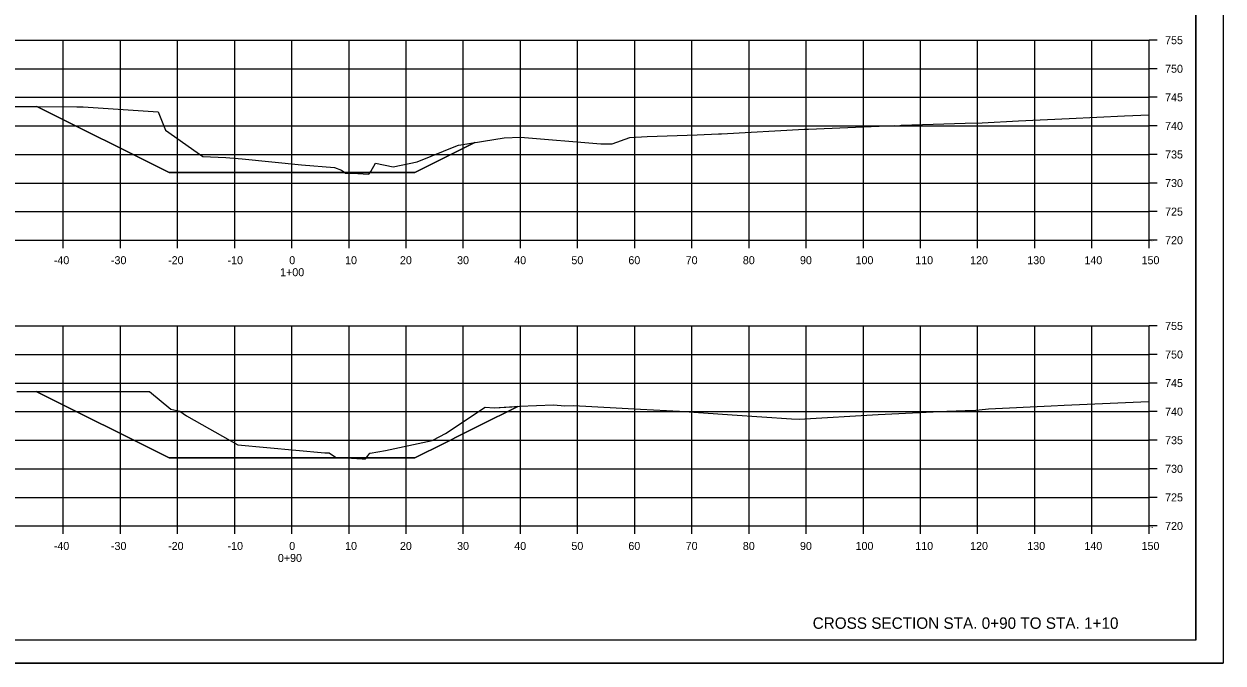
# Model space of a CAD drawing. Extents: x 1354696 to 1366163, y 660729 to 670380.
# Drawn here: x 1363502.8 to 1363712.6, y 669740.5 to 669852.3 of the extents above; entities that cross this region are included whole.
import ezdxf

# ---------------------------------------------------------------- set-up
doc = ezdxf.new("R2010")
doc.units = 0
for name, color, linetype in [('NO PLOT CELL', 7, 'Continuous'), ('R_Axis', 7, 'Continuous'), ('R_Axis Annot', 7, 'Continuous'), ('R_Border', 7, 'Continuous'), ('R_Draft', 7, 'Continuous'), ('R_Exist Surface', 7, 'Continuous'), ('R_Fin Surface', 7, 'Continuous'), ('R_Grid', 7, 'Continuous'), ('R_No Plot', 7, 'Continuous')]:
    doc.layers.add(name, color=color, linetype=linetype)

msp = doc.modelspace()

# ---------------------------------------------------------------- linework, layer by layer
at = {"layer": 'NO PLOT CELL'}
for points in [[(1363505.07, 669837.84), (1363512.05, 669837.76), (1363513.18, 669837.76), (1363526.26, 669836.93), (1363527.57, 669833.73), (1363534.11, 669829.07), (1363538.14, 669828.95), (1363540.96, 669828.67), (1363551.38, 669827.63), (1363557.16, 669827.16), (1363558.35, 669826.7), (1363558.95, 669826.28), (1363528.18, 669826.28)], [(1363563.37, 669826.28), (1363563.49, 669826.47), (1363564.33, 669827.92), (1363567.38, 669827.27), (1363571.62, 669828.18), (1363578.64, 669831.05), (1363578.83, 669831.09), (1363579.22, 669831.15), (1363581.7, 669831.54), (1363575.63, 669828.51), (1363571.18, 669826.28)], [(1363558.95, 669826.28), (1363559.09, 669826.19), (1363560.21, 669826.16), (1363563.17, 669825.98), (1363563.37, 669826.28)], [(1363504.95, 669787.98), (1363510.23, 669787.97), (1363512.45, 669787.97), (1363517.12, 669787.98), (1363524.78, 669787.95), (1363528.49, 669784.89), (1363530.09, 669784.53), (1363531.22, 669783.74), (1363540.25, 669778.66), (1363555.43, 669777.27), (1363555.66, 669777.23), (1363556.19, 669777.22), (1363557.33, 669776.5), (1363559.45, 669776.36), (1363528.18, 669776.36)], [(1363562.72, 669776.36), (1363562.96, 669776.74), (1363563.32, 669777.17), (1363563.36, 669777.2), (1363566.07, 669777.66), (1363574.22, 669779.42), (1363574.48, 669779.52), (1363576.54, 669780.65), (1363583.5, 669785.23), (1363585.1, 669785.11), (1363589.2, 669785.38), (1363582.38, 669781.96), (1363579.58, 669780.56), (1363576.37, 669778.96), (1363571.18, 669776.36)], [(1363559.45, 669776.36), (1363561.97, 669776.21), (1363562.59, 669776.17), (1363562.72, 669776.36)]]:
    msp.add_lwpolyline(points, close=True, dxfattribs=at)
at = {"layer": 'R_Axis'}
for p, q in [((1363699.68, 669814.45), (1363699.68, 669849.45)), ((1363701.08, 669849.45), (1363699.68, 669849.45)), ((1363701.08, 669844.45), (1363699.68, 669844.45)), ((1363701.08, 669839.45), (1363699.68, 669839.45)), ((1363701.08, 669834.45), (1363699.68, 669834.45)), ((1363701.08, 669829.45), (1363699.68, 669829.45)), ((1363701.08, 669824.45), (1363699.68, 669824.45)), ((1363701.08, 669819.45), (1363699.68, 669819.45)), ((1363399.68, 669814.45), (1363699.68, 669814.45)), ((1363509.68, 669813.05), (1363509.68, 669814.45)), ((1363519.68, 669813.05), (1363519.68, 669814.45)), ((1363529.68, 669813.05), (1363529.68, 669814.45)), ((1363539.68, 669813.05), (1363539.68, 669814.45)), ((1363549.68, 669813.05), (1363549.68, 669814.45)), ((1363559.68, 669813.05), (1363559.68, 669814.45)), ((1363569.68, 669813.05), (1363569.68, 669814.45)), ((1363579.68, 669813.05), (1363579.68, 669814.45)), ((1363589.68, 669813.05), (1363589.68, 669814.45)), ((1363599.68, 669813.05), (1363599.68, 669814.45)), ((1363609.68, 669813.05), (1363609.68, 669814.45)), ((1363619.68, 669813.05), (1363619.68, 669814.45)), ((1363629.68, 669813.05), (1363629.68, 669814.45)), ((1363639.68, 669813.05), (1363639.68, 669814.45)), ((1363649.68, 669813.05), (1363649.68, 669814.45)), ((1363659.68, 669813.05), (1363659.68, 669814.45)), ((1363669.68, 669813.05), (1363669.68, 669814.45)), ((1363679.68, 669813.05), (1363679.68, 669814.45)), ((1363689.68, 669813.05), (1363689.68, 669814.45)), ((1363699.68, 669813.05), (1363699.68, 669814.45)), ((1363701.08, 669814.45), (1363699.68, 669814.45)), ((1363699.68, 669764.45), (1363699.68, 669799.45)), ((1363701.08, 669799.45), (1363699.68, 669799.45)), ((1363701.08, 669794.45), (1363699.68, 669794.45)), ((1363701.08, 669789.45), (1363699.68, 669789.45)), ((1363701.08, 669784.45), (1363699.68, 669784.45)), ((1363701.08, 669779.45), (1363699.68, 669779.45)), ((1363701.08, 669774.45), (1363699.68, 669774.45)), ((1363701.08, 669769.45), (1363699.68, 669769.45)), ((1363399.68, 669764.45), (1363699.68, 669764.45)), ((1363509.68, 669763.05), (1363509.68, 669764.45)), ((1363519.68, 669763.05), (1363519.68, 669764.45)), ((1363529.68, 669763.05), (1363529.68, 669764.45)), ((1363539.68, 669763.05), (1363539.68, 669764.45)), ((1363549.68, 669763.05), (1363549.68, 669764.45)), ((1363559.68, 669763.05), (1363559.68, 669764.45)), ((1363569.68, 669763.05), (1363569.68, 669764.45)), ((1363579.68, 669763.05), (1363579.68, 669764.45)), ((1363589.68, 669763.05), (1363589.68, 669764.45)), ((1363599.68, 669763.05), (1363599.68, 669764.45)), ((1363609.68, 669763.05), (1363609.68, 669764.45)), ((1363619.68, 669763.05), (1363619.68, 669764.45)), ((1363629.68, 669763.05), (1363629.68, 669764.45)), ((1363639.68, 669763.05), (1363639.68, 669764.45)), ((1363649.68, 669763.05), (1363649.68, 669764.45)), ((1363659.68, 669763.05), (1363659.68, 669764.45)), ((1363669.68, 669763.05), (1363669.68, 669764.45)), ((1363679.68, 669763.05), (1363679.68, 669764.45)), ((1363689.68, 669763.05), (1363689.68, 669764.45)), ((1363699.68, 669763.05), (1363699.68, 669764.45)), ((1363701.08, 669764.45), (1363699.68, 669764.45))]:
    msp.add_line(p, q, dxfattribs=at)
at = {"layer": 'R_Border'}
for q in [(1363707.86, 669949.91), (1363391.68, 669744.45)]:
    msp.add_line((1363707.86, 669744.45), q, dxfattribs=at)
at = {"layer": 'R_Exist Surface'}
for points in [[(1363500.9, 669837.86), (1363504.99, 669837.84), (1363512.05, 669837.76), (1363513.18, 669837.76), (1363526.26, 669836.93), (1363527.57, 669833.73), (1363534.11, 669829.07), (1363538.14, 669828.95), (1363540.96, 669828.67), (1363551.38, 669827.63), (1363557.16, 669827.16), (1363558.35, 669826.7), (1363559.09, 669826.19), (1363560.21, 669826.16), (1363563.17, 669825.98), (1363563.49, 669826.47), (1363564.33, 669827.92), (1363567.38, 669827.27), (1363571.62, 669828.18), (1363578.64, 669831.05), (1363578.83, 669831.09), (1363579.22, 669831.15), (1363586.82, 669832.37), (1363589.66, 669832.49), (1363603.72, 669831.32), (1363605.73, 669831.34), (1363608.82, 669832.41), (1363611.82, 669832.6), (1363620.59, 669832.86), (1363624.34, 669833.07), (1363624.87, 669833.07), (1363639.38, 669833.87), (1363639.96, 669833.89), (1363640.08, 669833.9), (1363655.19, 669834.55), (1363655.84, 669834.47), (1363656.31, 669834.57), (1363667.51, 669834.92), (1363670.46, 669835.01), (1363676.83, 669835.31), (1363685.68, 669835.76), (1363695.36, 669836.2), (1363699.68, 669836.39)], [(1363501.54, 669787.98), (1363510.23, 669787.97), (1363512.45, 669787.97), (1363517.12, 669787.98), (1363524.78, 669787.95), (1363528.49, 669784.89), (1363530.09, 669784.53), (1363531.22, 669783.74), (1363540.25, 669778.66), (1363555.43, 669777.27), (1363555.66, 669777.23), (1363556.19, 669777.22), (1363557.33, 669776.5), (1363561.97, 669776.21), (1363562.59, 669776.17), (1363562.96, 669776.74), (1363563.32, 669777.17), (1363563.36, 669777.2), (1363566.07, 669777.66), (1363574.22, 669779.42), (1363574.48, 669779.52), (1363576.54, 669780.65), (1363583.5, 669785.23), (1363585.1, 669785.11), (1363589.53, 669785.4), (1363595.46, 669785.65), (1363597.44, 669785.48), (1363598.93, 669785.5), (1363610.69, 669784.86), (1363617.52, 669784.52), (1363626.74, 669783.89), (1363637.1, 669783.22), (1363638.43, 669783.14), (1363652.29, 669783.96), (1363664.26, 669784.51), (1363667.52, 669784.64), (1363668.83, 669784.64), (1363671.56, 669784.94), (1363682.53, 669785.49), (1363684.81, 669785.6), (1363698.25, 669786.19), (1363699.68, 669786.25)]]:
    msp.add_lwpolyline(points, dxfattribs=at)
at = {"layer": 'R_Fin Surface'}
for points in [[(1363505.07, 669837.84), (1363528.18, 669826.28), (1363571.18, 669826.28), (1363575.63, 669828.51), (1363581.7, 669831.54)], [(1363504.95, 669787.98), (1363528.18, 669776.36), (1363571.18, 669776.36), (1363576.37, 669778.96), (1363579.58, 669780.56), (1363582.38, 669781.96), (1363589.2, 669785.38)]]:
    msp.add_lwpolyline(points, dxfattribs=at)
at = {"layer": 'R_Grid'}
for p, q in [((1363399.68, 669849.45), (1363699.68, 669849.45)), ((1363509.68, 669814.45), (1363509.68, 669849.45)), ((1363519.68, 669814.45), (1363519.68, 669849.45)), ((1363529.68, 669814.45), (1363529.68, 669849.45)), ((1363539.68, 669814.45), (1363539.68, 669849.45)), ((1363549.68, 669814.45), (1363549.68, 669849.45)), ((1363559.68, 669814.45), (1363559.68, 669849.45)), ((1363569.68, 669814.45), (1363569.68, 669849.45)), ((1363579.68, 669814.45), (1363579.68, 669849.45)), ((1363589.68, 669814.45), (1363589.68, 669849.45)), ((1363599.68, 669814.45), (1363599.68, 669849.45)), ((1363609.68, 669814.45), (1363609.68, 669849.45)), ((1363619.68, 669814.45), (1363619.68, 669849.45)), ((1363629.68, 669814.45), (1363629.68, 669849.45)), ((1363639.68, 669814.45), (1363639.68, 669849.45)), ((1363649.68, 669814.45), (1363649.68, 669849.45)), ((1363659.68, 669814.45), (1363659.68, 669849.45)), ((1363669.68, 669814.45), (1363669.68, 669849.45)), ((1363679.68, 669814.45), (1363679.68, 669849.45)), ((1363689.68, 669814.45), (1363689.68, 669849.45)), ((1363699.68, 669814.45), (1363699.68, 669849.45)), ((1363399.68, 669844.45), (1363699.68, 669844.45)), ((1363399.68, 669839.45), (1363699.68, 669839.45)), ((1363399.68, 669834.45), (1363699.68, 669834.45)), ((1363399.68, 669829.45), (1363699.68, 669829.45)), ((1363399.68, 669824.45), (1363699.68, 669824.45)), ((1363399.68, 669819.45), (1363699.68, 669819.45)), ((1363399.68, 669814.45), (1363699.68, 669814.45)), ((1363399.68, 669799.45), (1363699.68, 669799.45)), ((1363509.68, 669764.45), (1363509.68, 669799.45)), ((1363519.68, 669764.45), (1363519.68, 669799.45)), ((1363529.68, 669764.45), (1363529.68, 669799.45)), ((1363539.68, 669764.45), (1363539.68, 669799.45)), ((1363549.68, 669764.45), (1363549.68, 669799.45)), ((1363559.68, 669764.45), (1363559.68, 669799.45)), ((1363569.68, 669764.45), (1363569.68, 669799.45)), ((1363579.68, 669764.45), (1363579.68, 669799.45)), ((1363589.68, 669764.45), (1363589.68, 669799.45)), ((1363599.68, 669764.45), (1363599.68, 669799.45)), ((1363609.68, 669764.45), (1363609.68, 669799.45)), ((1363619.68, 669764.45), (1363619.68, 669799.45)), ((1363629.68, 669764.45), (1363629.68, 669799.45)), ((1363639.68, 669764.45), (1363639.68, 669799.45)), ((1363649.68, 669764.45), (1363649.68, 669799.45)), ((1363659.68, 669764.45), (1363659.68, 669799.45)), ((1363669.68, 669764.45), (1363669.68, 669799.45)), ((1363679.68, 669764.45), (1363679.68, 669799.45)), ((1363689.68, 669764.45), (1363689.68, 669799.45)), ((1363699.68, 669764.45), (1363699.68, 669799.45)), ((1363399.68, 669794.45), (1363699.68, 669794.45)), ((1363399.68, 669789.45), (1363699.68, 669789.45)), ((1363399.68, 669784.45), (1363699.68, 669784.45)), ((1363399.68, 669779.45), (1363699.68, 669779.45)), ((1363399.68, 669774.45), (1363699.68, 669774.45)), ((1363399.68, 669769.45), (1363699.68, 669769.45)), ((1363399.68, 669764.45), (1363699.68, 669764.45))]:
    msp.add_line(p, q, dxfattribs=at)
at = {"layer": 'R_No Plot'}
msp.add_line((1363379.28, 669740.47), (1363712.61, 669740.47), dxfattribs=at)
for points in [[(1363379.27, 669953.81), (1363712.61, 669953.81), (1363712.61, 669740.47), (1363379.27, 669740.47)], [(1363625.6, 669949.91), (1363645.22, 669949.91), (1363645.22, 669940.03), (1363661.33, 669940.03), (1363684.53, 669940.03), (1363684.65, 669911.87), (1363707.86, 669911.87), (1363707.86, 669744.45), (1363391.68, 669744.45), (1363391.68, 669949.91)]]:
    msp.add_lwpolyline(points, close=True, dxfattribs=at)

# ---------------------------------------------------------------- texts
at = {"layer": 'NO PLOT CELL'}
for s, p in [('MO:875.15', (1363549.16, 669814.31)), ('CV:89.84', (1363699.68, 669814.31)), ('FV:0.21', (1363699.68, 669814.11)), ('MO:785.51', (1363549.16, 669764.31)), ('CV:121.52', (1363699.68, 669764.31)), ('FV:0.06', (1363699.68, 669764.11))]:
    msp.add_text(s, height=0.14, dxfattribs=at).set_placement(p)
at = {"layer": 'R_Axis Annot'}
for s, p in [('755', (1363702.48, 669848.75)), ('750', (1363702.48, 669843.75)), ('745', (1363702.48, 669838.75)), ('740', (1363702.48, 669833.75)), ('735', (1363702.48, 669828.75)), ('730', (1363702.48, 669823.75)), ('725', (1363702.48, 669818.75)), ('720', (1363702.48, 669813.75)), ('-40', (1363508.02, 669810.25)), ('-30', (1363518.02, 669810.25)), ('-20', (1363528.02, 669810.25)), ('-10', (1363538.42, 669810.25)), ('0', (1363549.22, 669810.25)), ('10', (1363558.99, 669810.25)), ('20', (1363568.59, 669810.25)), ('30', (1363578.59, 669810.25)), ('40', (1363588.59, 669810.25)), ('50', (1363598.59, 669810.25)), ('60', (1363608.56, 669810.25)), ('70', (1363618.59, 669810.25)), ('80', (1363628.59, 669810.25)), ('90', (1363638.59, 669810.25)), ('100', (1363648.31, 669810.25)), ('110', (1363658.76, 669810.25)), ('120', (1363668.36, 669810.25)), ('130', (1363678.36, 669810.25)), ('140', (1363688.36, 669810.25)), ('150', (1363698.36, 669810.25)), ('1+00', (1363547.62, 669808.15)), ('755', (1363702.48, 669798.75)), ('750', (1363702.48, 669793.75)), ('745', (1363702.48, 669788.75)), ('740', (1363702.48, 669783.75)), ('735', (1363702.48, 669778.75)), ('730', (1363702.48, 669773.75)), ('725', (1363702.48, 669768.75)), ('720', (1363702.48, 669763.75)), ('-40', (1363508.02, 669760.25)), ('-30', (1363518.02, 669760.25)), ('-20', (1363528.02, 669760.25)), ('-10', (1363538.42, 669760.25)), ('0', (1363549.22, 669760.25)), ('10', (1363558.99, 669760.25)), ('20', (1363568.59, 669760.25)), ('30', (1363578.59, 669760.25)), ('40', (1363588.59, 669760.25)), ('50', (1363598.59, 669760.25)), ('60', (1363608.56, 669760.25)), ('70', (1363618.59, 669760.25)), ('80', (1363628.59, 669760.25)), ('90', (1363638.59, 669760.25)), ('100', (1363648.31, 669760.25)), ('110', (1363658.76, 669760.25)), ('120', (1363668.36, 669760.25)), ('130', (1363678.36, 669760.25)), ('140', (1363688.36, 669760.25)), ('150', (1363698.36, 669760.25)), ('0+90', (1363547.23, 669758.15))]:
    msp.add_text(s, height=1.4, dxfattribs=at).set_placement(p)
at = {"layer": 'R_Draft'}
msp.add_text('CROSS SECTION STA. 0+90 TO STA. 1+10', height=2, dxfattribs=at).set_placement((1363640.81, 669746.45))

doc.saveas('drawing.dxf')
